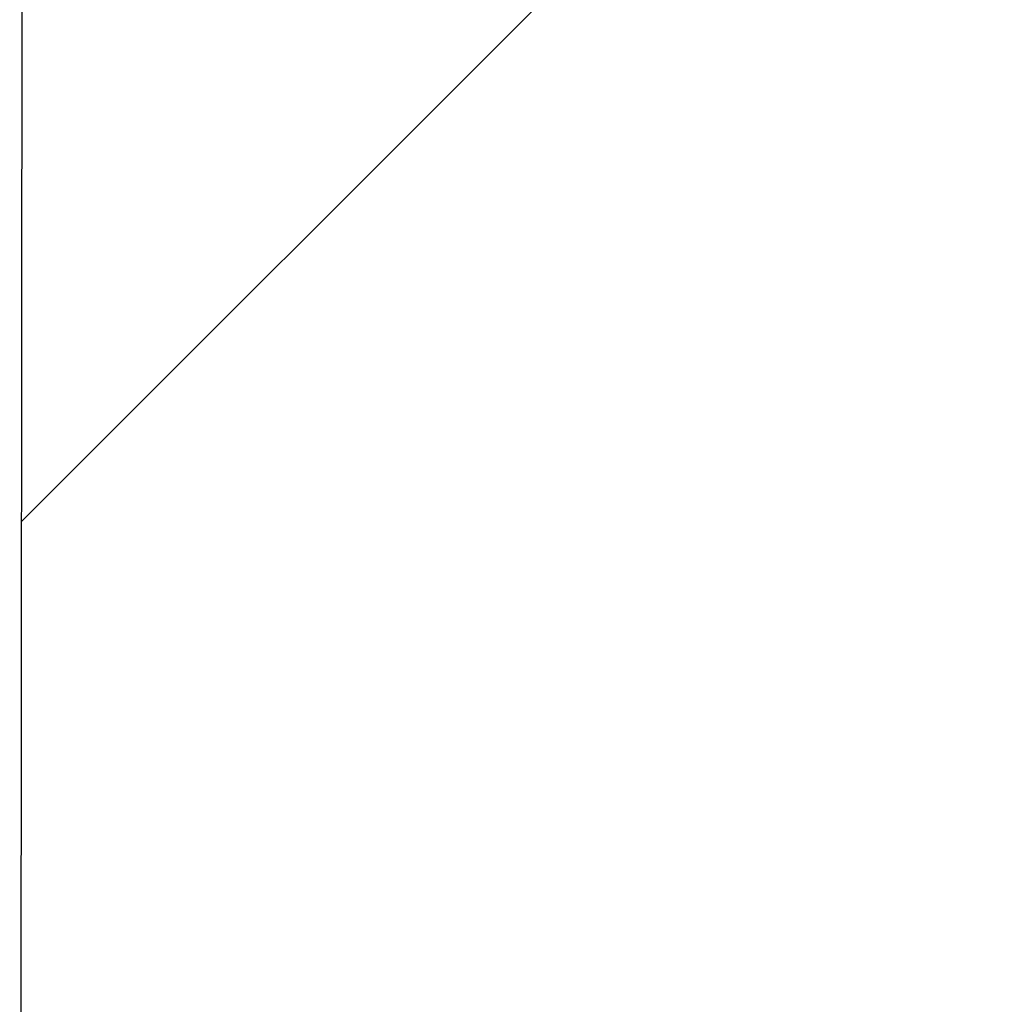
# Model space of a CAD drawing. Header units: millimetres. Extents: x -48448 to 452754, y -13941 to 17062.
# Tile 277 of 458: x 23812 to 23928, y 3383 to 3499. Entities that reach past the tile are written whole.
import ezdxf

# ---------------------------------------------------------------- set-up
doc = ezdxf.new("R2010")
doc.units = ezdxf.units.MM

msp = doc.modelspace()

# ---------------------------------------------------------------- hatches: boundary and pattern name
at = {"lineweight": 9}
h = msp.add_hatch(dxfattribs=at)
h.set_pattern_fill('ANSI33', color=256, scale=50)
h.set_pattern_definition([(45, (-1483.5, 145.76), (-224.5064, 224.5064), []), (45, (-1259, 145.76), (-224.5064, 224.5064), [158.75, -79.375])])
edge = h.paths.add_edge_path()
edge.add_line((26237.662, 4523.995), (26190.162, 4523.995))
edge.add_line((26190.162, 4523.995), (26190.162, 4527.136))
edge.add_line((26190.162, 4527.136), (26237.662, 4527.136))
edge.add_line((26237.662, 4527.136), (26237.662, 5189.906))
edge.add_line((26237.662, 5189.906), (26037.662, 5189.906))
edge.add_line((26037.662, 5189.906), (26037.662, 4059.617))
edge.add_line((26037.662, 4059.617), (26127.31, 4059.617))
edge.add_arc((26137.662, 4059.617), 10.353, 0, 180, ccw=False)
edge.add_line((26148.015, 4059.617), (26237.662, 4059.617))
edge.add_line((26237.662, 4059.617), (26237.662, 4523.995))
edge = h.paths.add_edge_path()
edge.add_line((26509.927, 3995.66), (26237.662, 3992.022))
edge.add_line((26237.662, 3992.022), (26237.662, 4059.617))
edge.add_line((26237.662, 4059.617), (26148.015, 4059.617))
edge.add_arc((26137.662, 4059.617), 10.353, -180, 0, ccw=False)
edge.add_line((26127.31, 4059.617), (26037.662, 4059.617))
edge.add_line((26037.662, 4059.617), (26037.662, 3989.349))
edge.add_line((26037.662, 3989.349), (25797.662, 3989.349))
edge.add_line((25797.662, 3989.349), (25797.662, 3769.906))
edge.add_line((25797.662, 3769.906), (25897.662, 3769.906))
edge.add_line((25897.662, 3769.906), (25897.662, 3759.906))
edge.add_line((25897.662, 3759.906), (25797.662, 3759.906))
edge.add_line((25797.662, 3759.906), (25797.662, 3599.906))
edge.add_line((25797.662, 3599.906), (25897.662, 3599.906))
edge.add_line((25897.662, 3599.906), (25897.662, 3589.906))
edge.add_line((25897.662, 3589.906), (26509.927, 3589.906))
edge.add_line((26509.927, 3589.906), (26509.927, 3995.66))
edge = h.paths.add_edge_path()
edge.add_line((24777.662, 3989.349), (24537.662, 3989.349))
edge.add_line((24537.662, 3989.349), (24537.662, 4059.617))
edge.add_line((24537.662, 4059.617), (24448.015, 4059.617))
edge.add_arc((24437.662, 4059.617), 10.353, -180, 0, ccw=False)
edge.add_line((24427.31, 4059.617), (24337.662, 4059.617))
edge.add_line((24337.662, 4059.617), (24337.662, 3966.632))
edge.add_line((24337.662, 3966.632), (23812.662, 3959.617))
edge.add_line((23812.662, 3959.617), (23812.386, 3605.906))
edge.add_line((23812.386, 3605.906), (23930.161, 3605.906))
edge.add_line((23930.161, 3605.906), (23930.161, 3607.906))
edge.add_line((23930.161, 3607.906), (24090.161, 3607.906))
edge.add_line((24090.161, 3607.906), (24215.248, 3605.906))
edge.add_line((24215.248, 3605.906), (24215.248, 3595.906))
edge.add_line((24215.248, 3595.906), (24261.648, 3595.906))
edge.add_line((24261.648, 3595.906), (24261.648, 3589.905))
edge.add_line((24261.648, 3589.905), (24677.662, 3589.905))
edge.add_line((24677.662, 3589.905), (24677.662, 3599.906))
edge.add_line((24677.662, 3599.906), (24777.662, 3599.906))
edge.add_line((24777.662, 3599.906), (24777.662, 3759.906))
edge.add_line((24777.662, 3759.906), (24677.662, 3759.906))
edge.add_line((24677.662, 3759.906), (24677.662, 3769.906))
edge.add_line((24677.662, 3769.906), (24777.662, 3769.906))
edge.add_line((24777.662, 3769.906), (24777.662, 3989.349))
h.paths.add_polyline_path([(24212.662, 3555.904), (24201.648, 3555.906), (24201.648, 3589.906), (23812.373, 3589.906), (23812.03, 3150.973), (24212.662, 3150.973)])
h.paths.add_polyline_path([(25287.662, 3759.906), (24787.662, 3759.906), (24787.662, 3599.906), (25287.662, 3599.906)])
h.paths.add_polyline_path([(25787.662, 3769.906), (25287.662, 3769.906), (25287.662, 3599.906), (25787.662, 3599.906)])
h.paths.add_polyline_path([(25787.662, 3989.349), (25287.662, 3989.349), (25287.662, 3769.906), (25787.662, 3769.906)])
h.paths.add_polyline_path([(25287.662, 3989.349), (24787.662, 3989.349), (24787.662, 3769.906), (25287.662, 3769.906)])
h.paths.add_polyline_path([(24777.662, 3769.906), (24677.662, 3769.906), (24677.662, 3759.906), (24777.662, 3759.906)], flags=17)
h.paths.add_polyline_path([(25287.662, 3769.906), (24787.662, 3769.906), (24787.662, 3759.906), (25287.662, 3759.906)])
h.paths.add_polyline_path([(24777.662, 3599.906), (24677.662, 3599.906), (24677.662, 3589.905), (24777.662, 3589.905)], flags=17)
h.paths.add_polyline_path([(25287.662, 3599.906), (24787.662, 3599.906), (24787.662, 3589.905), (25287.662, 3589.905)])
h.paths.add_polyline_path([(24787.662, 3599.906), (24777.662, 3599.906), (24777.662, 3589.905), (24787.662, 3589.905)])
h.paths.add_polyline_path([(24787.662, 3769.906), (24777.662, 3769.906), (24777.662, 3759.906), (24787.662, 3759.906)])
h.paths.add_polyline_path([(25897.662, 3769.906), (25797.662, 3769.906), (25787.662, 3769.906), (25787.662, 3759.906), (25897.662, 3759.906)])
h.paths.add_polyline_path([(25897.662, 3599.906), (25787.662, 3599.906), (25787.662, 3589.906), (25897.662, 3589.906)])

# ---------------------------------------------------------------- linework, layer by layer
msp.add_line((23812.03, 3150.973), (23812.662, 3959.617))

doc.saveas('drawing.dxf')
